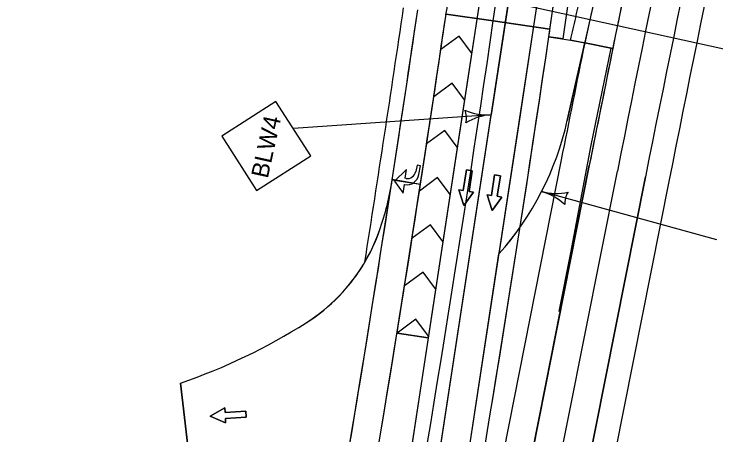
# Model space of a CAD drawing. Extents: x 14107086 to 14122011, y 8637163 to 8671583.
# Drawn here: x 14107764 to 14108058, y 8639900.3 to 8640076.6 of the extents above; entities that cross this region are included whole.
import ezdxf

# ---------------------------------------------------------------- set-up
doc = ezdxf.new("R2010")
doc.units = 0
for name, color, linetype in [('Cell', 7, 'Continuous'), ('dsn_stg_shd_prev', 7, 'Continuous'), ('dsnNonPlotable', 7, 'Continuous'), ('dsnPaintExistingChannelizingLaneWhite', 7, 'Continuous'), ('dsnPaintExistingEdgeLineLeftYellow', 7, 'Continuous'), ('dsnPaintExistingEdgeLineRightWhite', 7, 'Continuous'), ('dsnPaintPlaceBrokenLaneWhite', 7, 'Continuous'), ('dsnPaintPlaceEdgeLineLeftYellow', 7, 'Continuous'), ('dsnPaintPlaceEdgeLineRightWhite', 7, 'Continuous'), ('dsnPaintRemoveDoubleCenterLineYellow', 7, 'Continuous'), ('dsnShadingPaved', 7, 'Continuous'), ('dsnStdLabel', 7, 'Continuous'), ('dsnStgShadingPrevPav', 7, 'Continuous'), ('Level 2', 7, 'Continuous'), ('Level 5', 7, 'Continuous')]:
    doc.layers.add(name, color=color, linetype=linetype)

msp = doc.modelspace()

# ---------------------------------------------------------------- linework, layer by layer
at = {"layer": 'Cell'}
for p, q in [((14107928.17, 8640007.72), (14107927.86, 8640007.78)), ((14107927.5, 8640005.17), (14107927.68, 8640005.14))]:
    msp.add_line(p, q, dxfattribs=at)
for points in [[(14107933.56, 8640009.36), (14107934.25, 8640012.98), (14107932.78, 8640013.26), (14107932.29, 8640010.68)], [(14107933.56, 8640009.36), (14107934.25, 8640012.98), (14107932.78, 8640013.26), (14107932.29, 8640010.68)], [(14107927.86, 8640007.78), (14107928.37, 8640011.43), (14107923.37, 8640006.5)], [(14107927.86, 8640007.78), (14107928.37, 8640011.43), (14107923.37, 8640006.5)], [(14107923.37, 8640006.5), (14107926.99, 8640001.52), (14107927.5, 8640005.17)], [(14107923.37, 8640006.5), (14107926.99, 8640001.52), (14107927.5, 8640005.17)], [(14107928.17, 8640007.72), (14107927.86, 8640007.78)], [(14107927.5, 8640005.17), (14107927.68, 8640005.14)]]:
    msp.add_lwpolyline(points, dxfattribs=at)
for centre, major_axis in [((14107928.67, 8640010.3), (0.99, 5.16)), ((14107928.67, 8640010.3), (0.99, 5.16)), ((14107928.86, 8640011.33), (0.69, 3.61)), ((14107928.86, 8640011.33), (0.69, 3.61))]:
    msp.add_ellipse(centre, major_axis=major_axis, ratio=0.9474, start_param=3.141593, end_param=4.712389, dxfattribs=at)
at = {"layer": 'dsn_stg_shd_prev'}
for p, q in [((14107964.73, 8640073.68), (14107944.94, 8640076.58)), ((14107944.94, 8640076.58), (14107964.73, 8640073.68)), ((14107988.48, 8640070.2), (14107964.73, 8640073.68)), ((14107964.73, 8640073.68), (14107988.48, 8640070.2)), ((14108014.17, 8640062.24), (14107997.15, 8640065.69)), ((14108014.79, 8640062.11), (14108003.03, 8640064.5)), ((14107993.19, 8640015.44), (14107938.65, 8639740.6)), ((14107993.19, 8640015.44), (14107938.65, 8639740.6)), ((14107950.42, 8639738.27), (14108004.96, 8640013.11)), ((14108038.31, 8640006.49), (14107983.77, 8639731.65)), ((14107950.42, 8639738.27), (14107992.68, 8639951.24)), ((14107833.76, 8639922), (14107839.82, 8639869.51))]:
    msp.add_line(p, q, dxfattribs=at)
for points in [[(14107988.01, 8640067.03), (14107997.15, 8640065.69), (14108003.03, 8640064.5)], [(14107992.32, 8639951.99), (14107997.25, 8639976.55), (14108005.78, 8640021.62), (14108014.17, 8640062.24)]]:
    msp.add_lwpolyline(points, dxfattribs=at)
for centre, radius, start, end in [((14119581.23, 8637715.91), 11768, 167.610212, 168.776036), ((14098576.76, 8641447.78), 9488, 351.672846, 352.222077), ((14098576.76, 8641447.78), 9488, 351.672846, 352.222078), ((14098576.76, 8641447.78), 9512, 351.672846, 352.222077), ((14098576.76, 8641447.78), 9468, 347.807255, 351.672846), ((14098576.76, 8641447.78), 9456, 348.449343, 351.672846), ((14098576.76, 8641447.78), 9468, 348.194582, 351.672846), ((14098576.76, 8641447.78), 9488, 348.202524, 351.672846), ((14098576.76, 8641447.78), 9488, 348.202524, 351.672846), ((14098576.76, 8641447.78), 9512, 351.653537, 351.672846), ((14098576.76, 8641447.78), 9512, 348.176197, 351.653537), ((14098576.76, 8641447.78), 9512, 348.212012, 351.653537), ((14119581.23, 8637715.91), 11814, 168.533379, 168.776036), ((14119581.23, 8637715.91), 11814, 168.533379, 168.776036), ((14119581.23, 8637715.91), 11802, 168.533379, 168.776036), ((14098576.76, 8641447.78), 9456, 350.195701, 351.23682), ((14107803.78, 8640025.43), 120, 340.7615, 351.2368), ((14107846.26, 8640010.61), 75, 329.5302, 340.7615), ((14107846.26, 8640010.61), 75, 302.3186, 329.5302), ((14107752.7, 8640158.5), 250, 288.9195, 302.3186)]:
    msp.add_arc(centre, radius, start, end, dxfattribs=at)
msp.add_open_spline([(14107997.15, 8640065.69), (14107997.85, 8640068.79), (14107999.25, 8640074.98), (14108001.36, 8640084.27), (14108003.48, 8640093.55), (14108005.61, 8640102.84), (14108007.74, 8640112.12), (14108009.88, 8640121.4), (14108012.03, 8640130.68), (14108014.18, 8640139.95), (14108016.35, 8640149.23), (14108018.52, 8640158.5), (14108020.7, 8640167.77), (14108022.88, 8640177.04), (14108025.07, 8640186.31), (14108027.27, 8640195.57), (14108029.48, 8640204.83), (14108031.7, 8640214.1), (14108033.92, 8640223.35), (14108036.15, 8640232.61), (14108038.39, 8640241.87), (14108039.88, 8640248.03), (14108040.63, 8640251.12)], degree=3, dxfattribs=at)
at = {"layer": 'dsnNonPlotable'}
msp.add_lwpolyline([(14107379.3, 8638606.97), (14107715.69, 8640137.95), (14108208.92, 8640029.57), (14107872.54, 8638498.6)], close=True, dxfattribs=at)
at = {"layer": 'dsnPaintExistingChannelizingLaneWhite'}
for p, q in [((14107990.94, 8640291.61), (14107951.96, 8640036.2)), ((14107950.5, 8640067.36), (14107942.75, 8640061.66)), ((14107955.65, 8640060.36), (14107950.5, 8640067.36)), ((14107947.47, 8640047.59), (14107939.81, 8640041.95)), ((14107952.63, 8640040.58), (14107947.47, 8640047.59)), ((14107944.45, 8640027.82), (14107936.82, 8640022.21)), ((14107949.61, 8640020.8), (14107944.45, 8640027.82)), ((14107941.42, 8640008.05), (14107933.79, 8640002.44)), ((14107946.6, 8640001.01), (14107941.42, 8640008.05)), ((14107938.4, 8639988.28), (14107930.71, 8639982.63)), ((14107943.58, 8639981.23), (14107938.4, 8639988.28)), ((14107935.37, 8639968.51), (14107927.58, 8639962.78)), ((14107940.57, 8639961.44), (14107935.37, 8639968.51)), ((14107932.34, 8639948.74), (14107924.4, 8639942.9)), ((14107937.55, 8639941.65), (14107932.34, 8639948.74)), ((14107937.44, 8639940.91), (14107924.4, 8639942.9))]:
    msp.add_line(p, q, dxfattribs=at)
msp.add_lwpolyline([(14107951.96, 8640036.2), (14107938.15, 8639945.61), (14107937.44, 8639940.91)], dxfattribs=at)
for centre, radius, start, end in [((14098631.47, 8641759.51), 9464.31, 349.754833, 350.304675), ((14098576.76, 8641447.78), 9468, 350.854404, 351.672846)]:
    msp.add_arc(centre, radius, start, end, dxfattribs=at)
at = {"layer": 'dsnPaintExistingEdgeLineLeftYellow'}
for p, q in [((14108014.66, 8640287.99), (14107975.68, 8640032.58)), ((14107975.68, 8640032.58), (14107967.07, 8639976.1))]:
    msp.add_line(p, q, dxfattribs=at)
at = {"layer": 'dsnPaintExistingEdgeLineRightWhite'}
for centre, radius, start, end in [((14098576.76, 8641447.78), 9456, 351.23682, 351.672846), ((14107803.78, 8640025.43), 120, 340.7615, 351.2368), ((14107846.26, 8640010.61), 75, 302.3186, 340.7615), ((14107752.7, 8640158.5), 250, 288.9195, 302.3186)]:
    msp.add_arc(centre, radius, start, end, dxfattribs=at)
at = {"layer": 'dsnPaintPlaceBrokenLaneWhite'}
msp.add_line((14108002.8, 8640289.8), (14107963.82, 8640034.39), dxfattribs=at)
for points in [[(14107897.23, 8639597.8), (14107950.02, 8639943.8), (14107963.82, 8640034.39)], [(14107843.64, 8639178.29), (14107884.58, 8639364.66), (14107924.33, 8639550.11), (14107962.19, 8639735.96), (14107989.46, 8639873.37), (14108016.73, 8640010.77)]]:
    msp.add_lwpolyline(points, dxfattribs=at)
msp.add_arc((14119581.23, 8637715.91), 11790, 167.610212, 168.776036, dxfattribs=at)
at = {"layer": 'dsnPaintPlaceEdgeLineLeftYellow'}
for centre, radius, start, end in [((14119521.42, 8637460.89), 11808.99, 166.339341, 167.424478), ((14107873.73, 8640059.23), 125, 318.3035, 347.4245)]:
    msp.add_arc(centre, radius, start, end, dxfattribs=at)
at = {"layer": 'dsnPaintPlaceEdgeLineRightWhite'}
msp.add_lwpolyline([(14107855.36, 8639175.71), (14107896.3, 8639362.11), (14107936.08, 8639547.66), (14107973.96, 8639733.6), (14108028.5, 8640008.43)], dxfattribs=at)
msp.add_arc((14119581.23, 8637715.91), 11778, 167.610212, 168.776036, dxfattribs=at)
at = {"layer": 'dsnPaintRemoveDoubleCenterLineYellow'}
msp.add_line((14107897.23, 8639597.8), (14108002.8, 8640289.8), dxfattribs=at)
at = {"layer": 'dsnShadingPaved'}
for p, q in [((14107990.94, 8640291.61), (14107885.37, 8639599.61)), ((14107909.09, 8639595.99), (14108014.66, 8640287.99)), ((14107995.73, 8640032.02), (14108003.03, 8640064.5)), ((14108014.79, 8640062.11), (14108003.03, 8640064.5)), ((14108003.03, 8640064.5), (14108014.79, 8640062.11)), ((14108004.96, 8640013.11), (14107973.63, 8639855.23)), ((14107922.35, 8640007.41), (14107934.24, 8640005.32)), ((14107922.38, 8640007.15), (14107934.24, 8640005.32)), ((14107949.24, 8639859.12), (14107967.08, 8639976.1)), ((14107924.4, 8639942.9), (14107937.44, 8639940.91)), ((14107937.44, 8639940.91), (14107908.71, 8639752.63)), ((14107839.51, 8639871.5), (14107833.76, 8639922))]:
    msp.add_line(p, q, dxfattribs=at)
for points in [[(14107831.92, 8639180.86), (14107872.85, 8639367.2), (14107912.58, 8639552.57), (14107950.43, 8639738.33), (14108004.96, 8640013.11)], [(14108028.5, 8640008.43), (14107973.96, 8639733.6), (14107936.08, 8639547.66), (14107896.3, 8639362.11), (14107855.36, 8639175.71)]]:
    msp.add_lwpolyline(points, dxfattribs=at)
for centre, radius, start, end in [((14119521.42, 8637460.89), 11808.99, 166.339341, 167.262962), ((14119581.23, 8637715.91), 11802, 167.610212, 168.776036), ((14119581.23, 8637715.91), 11802, 167.610212, 168.533379), ((14119581.23, 8637715.91), 11778, 167.610212, 168.776036), ((14098631.47, 8641759.51), 9464.31, 349.754833, 350.304675), ((14098576.76, 8641447.78), 9456, 351.23682, 351.672846), ((14098576.76, 8641447.78), 9468, 351.23682, 351.672846), ((14119581.23, 8637715.91), 11802, 168.533379, 168.776036), ((14107873.73, 8640059.23), 125, 318.3138, 347.4245), ((14107803.78, 8640025.43), 120, 340.7615, 351.2368), ((14098576.76, 8641447.78), 9468, 350.854404, 351.23682), ((14107846.26, 8640010.61), 75, 302.3186, 340.7615), ((14107752.7, 8640158.5), 250, 288.9195, 302.3186)]:
    msp.add_arc(centre, radius, start, end, dxfattribs=at)
at = {"layer": 'dsnStdLabel'}
for p, q in [((14107963.82, 8640034.39), (14107880.98, 8640028.61)), ((14108058.32, 8639981.97), (14107984.97, 8640002.22))]:
    msp.add_line(p, q, dxfattribs=at)
msp.add_lwpolyline([(14107865.51, 8640002.68), (14107888.25, 8640017.23), (14107873.7, 8640039.98), (14107850.96, 8640025.43)], close=True, dxfattribs=at)
for centre, radius, start, end in [((14107962.22, 8640057.29), 22.95, 245.924, 273.9953), ((14107944.63, 8640033.05), 8.86, 346.261, 21.7294), ((14107965.42, 8640011.5), 22.95, 93.9952, 122.0664), ((14107978.87, 8639980.1), 22.95, 46.494, 74.5653), ((14107991.08, 8640024.34), 22.95, 254.5652, 282.6364), ((14108003.52, 8639997.1), 8.86, 146.831, 182.2994)]:
    msp.add_arc(centre, radius, start, end, dxfattribs=at)
at = {"layer": 'dsnStgShadingPrevPav'}
msp.add_line((14107993.95, 8640066.16), (14107988.01, 8640067.03), dxfattribs=at)
for centre, radius, start, end in [((14098576.76, 8641447.78), 9512, 351.653537, 352.222077), ((14098576.76, 8641447.78), 9518, 351.653537, 352.222077), ((14098576.76, 8641447.78), 9450, 351.019031, 351.672846), ((14098576.76, 8641447.78), 9456, 351.23682, 351.672846), ((14107803.78, 8640025.43), 120, 340.7615, 351.2368), ((14107846.26, 8640010.61), 75, 329.5302, 340.7615)]:
    msp.add_arc(centre, radius, start, end, dxfattribs=at)
at = {"layer": 'Level 2'}
for points in [[(14107955.92, 8640010.93), (14107953.45, 8640011.32), (14107952.09, 8640002.68), (14107950.24, 8640002.97), (14107952.35, 8639996.31), (14107956.41, 8640002), (14107954.56, 8640002.29)], [(14107967.78, 8640008.87), (14107965.31, 8640009.26), (14107963.95, 8640000.61), (14107962.1, 8640000.9), (14107964.21, 8639994.24), (14107968.27, 8639999.93), (14107966.42, 8640000.22)], [(14107861.24, 8639907.67), (14107861.11, 8639910.16), (14107852.37, 8639909.7), (14107852.27, 8639911.57), (14107846.19, 8639908.12), (14107852.6, 8639905.33), (14107852.5, 8639907.2)]]:
    msp.add_lwpolyline(points, close=True, dxfattribs=at)
at = {"layer": 'Level 5'}
for points in [[(14107954.56, 8640002.29), (14107956.41, 8640002), (14107952.35, 8639996.31), (14107950.24, 8640002.97), (14107952.09, 8640002.68), (14107953.45, 8640011.32), (14107955.92, 8640010.93), (14107954.56, 8640002.29)], [(14107966.42, 8640000.22), (14107968.27, 8639999.93), (14107964.21, 8639994.24), (14107962.1, 8640000.9), (14107963.95, 8640000.61), (14107965.31, 8640009.26), (14107967.78, 8640008.87), (14107966.42, 8640000.22)], [(14107852.5, 8639907.2), (14107852.6, 8639905.33), (14107846.19, 8639908.12), (14107852.27, 8639911.57), (14107852.37, 8639909.7), (14107861.11, 8639910.16), (14107861.24, 8639907.67), (14107852.5, 8639907.2)]]:
    msp.add_lwpolyline(points, dxfattribs=at)

# ---------------------------------------------------------------- texts
at = {"layer": 'dsnStdLabel'}
msp.add_text('BLW4', height=7.2, rotation=77.6078, dxfattribs=at).set_placement((14107870.24, 8640007.42))

doc.saveas('drawing.dxf')
